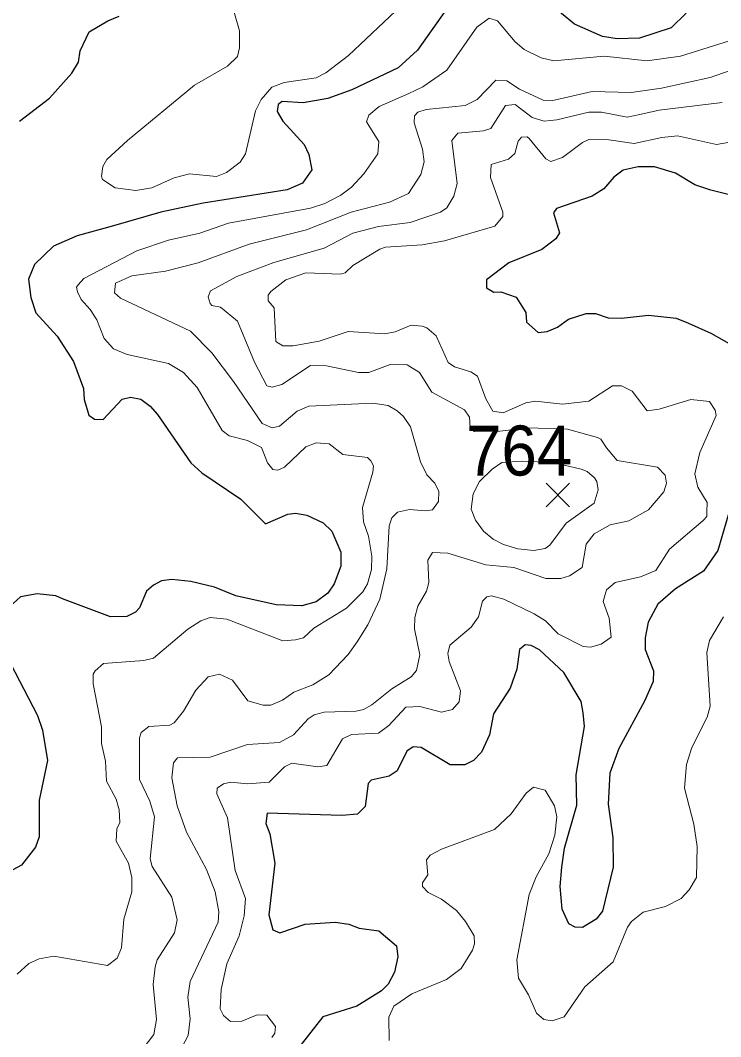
# Model space of a CAD drawing. Extents: x 294.2 to 320.3, y 7482.7 to 7510.7.
# Drawn here: x 313.645 to 314.766, y 7489.244 to 7490.87 of the extents above; entities that cross this region are included whole.
import ezdxf
from ezdxf.enums import TextEntityAlignment as Align

# ---------------------------------------------------------------- set-up
doc = ezdxf.new("R2010")
doc.units = 0
doc.header["$LTSCALE"] = 0.032
for name, color, linetype, lineweight in [('1', 7, 'Continuous', 25), ('2', 7, 'Continuous', 13), ('21', 7, 'Continuous', 25)]:
    doc.layers.add(name, color=color, linetype=linetype, lineweight=lineweight)
doc.layers.add('61', color=7, linetype='Continuous')

msp = doc.modelspace()

# ---------------------------------------------------------------- linework, layer by layer
at = {"layer": '1'}
for points in [[(314.7114, 7490.8818), (314.687, 7490.8582), (314.6365, 7490.8421), (314.6005, 7490.841), (314.5771, 7490.8448), (314.5322, 7490.8642), (314.4906, 7490.8986)], [(314.3275, 7490.8883), (314.2809, 7490.8227), (314.2498, 7490.7942), (314.1755, 7490.7593), (314.1372, 7490.7453), (314.0978, 7490.7383), (314.064, 7490.7404), (314.0579, 7490.7356), (314.0562, 7490.7243), (314.0651, 7490.7092), (314.0995, 7490.6716), (314.1067, 7490.6555), (314.1117, 7490.6313), (314.0967, 7490.6098), (314.0723, 7490.599), (313.9375, 7490.578), (313.8698, 7490.5635), (313.7939, 7490.5414), (313.7357, 7490.5258), (313.698, 7490.5092), (313.6678, 7490.4798), (313.6582, 7490.4562), (313.6615, 7490.4269), (313.6697, 7490.4025), (313.7041, 7490.3651), (313.7301, 7490.3242), (313.7462, 7490.2812), (313.747, 7490.2634), (313.7547, 7490.2385), (313.7636, 7490.2321), (313.7777, 7490.2315), (313.8077, 7490.264), (313.8211, 7490.2672), (313.8377, 7490.264), (313.853, 7490.2532), (313.8645, 7490.2398), (313.9181, 7490.1625), (313.9354, 7490.1465), (313.9979, 7490.1044), (314.0375, 7490.0648), (314.0735, 7490.0799), (314.0857, 7490.0815), (314.1035, 7490.0783), (314.1301, 7490.0661), (314.1435, 7490.0527), (314.1582, 7490.0195), (314.1582, 7489.9971)], [(313.6437, 7490.7091), (313.6914, 7490.7457), (313.7274, 7490.786), (313.7379, 7490.8037), (313.7407, 7490.8215), (313.7551, 7490.8521), (313.7851, 7490.8699), (313.8034, 7490.8769)], [(314.787, 7490.5898), (314.7509, 7490.5985), (314.7249, 7490.6071), (314.6943, 7490.626), (314.6607, 7490.6362), (314.6345, 7490.6362), (314.6101, 7490.6307), (314.5952, 7490.6197), (314.5795, 7490.6008), (314.5606, 7490.589), (314.5034, 7490.5694), (314.4987, 7490.5623), (314.5081, 7490.5303), (314.5023, 7490.5207), (314.48, 7490.5035), (314.427, 7490.4825), (314.3916, 7490.455), (314.3916, 7490.4424), (314.4034, 7490.4353), (314.4144, 7490.4361), (314.4388, 7490.4274), (314.4545, 7490.4031), (314.4553, 7490.3873), (314.4742, 7490.3708), (314.4887, 7490.3724), (314.5052, 7490.3794), (314.5225, 7490.392), (314.5508, 7490.4015), (314.5658, 7490.4015), (314.5862, 7490.3944), (314.6077, 7490.3936), (314.6511, 7490.3988), (314.6951, 7490.3936), (314.715, 7490.386), (314.7507, 7490.37), (314.7922, 7490.3464)], [(314.782, 7490.0911), (314.7618, 7490.0219)], [(314.7618, 7490.0219), (314.739, 7489.9889), (314.6942, 7489.9606), (314.6659, 7489.9362), (314.6504, 7489.9071), (314.6453, 7489.8822), (314.6453, 7489.8637)], [(314.1582, 7489.9971), (314.1473, 7489.9684), (314.1371, 7489.9537), (314.1186, 7489.9397), (314.0956, 7489.9333), (314.0546, 7489.9349), (313.9902, 7489.9493)], [(313.9902, 7489.9493), (313.9558, 7489.9633), (313.9181, 7489.9723), (313.8875, 7489.9754), (313.8709, 7489.9735), (313.8581, 7489.9665), (313.847, 7489.9568), (313.8359, 7489.9304), (313.8292, 7489.9234), (313.8153, 7489.9164), (313.7891, 7489.9161), (313.7126, 7489.9448), (313.7017, 7489.9493), (313.6721, 7489.9525), (313.6454, 7489.9476), (313.6216, 7489.9267)], [(314.6453, 7489.8637), (314.6588, 7489.8292), (314.6581, 7489.8126), (314.6447, 7489.7807), (314.6031, 7489.7051), (314.5889, 7489.6658), (314.586, 7489.616), (314.5936, 7489.5624), (314.5943, 7489.5151), (314.577, 7489.4449), (314.5668, 7489.4321), (314.5451, 7489.4187), (314.5336, 7489.4193), (314.5234, 7489.4244), (314.5125, 7489.4481), (314.5094, 7489.4845), (314.5119, 7489.5151), (314.5164, 7489.5458), (314.5362, 7489.6147), (314.5349, 7489.6632), (314.5486, 7489.7403), (314.5462, 7489.7623), (314.5431, 7489.7804), (314.5155, 7489.8268), (314.4762, 7489.8629), (314.4629, 7489.87), (314.4534, 7489.8708), (314.444, 7489.8637), (314.4401, 7489.8323), (314.4293, 7489.8016), (314.4026, 7489.7607), (314.3963, 7489.7269), (314.3833, 7489.6994), (314.3707, 7489.686), (314.3566, 7489.679), (314.333, 7489.679), (314.2866, 7489.7065), (314.274, 7489.708), (314.2638, 7489.701), (314.2483, 7489.6695), (314.2357, 7489.6608), (314.2066, 7489.6546), (314.2019, 7489.6491), (314.1972, 7489.6121), (314.185, 7489.6003), (314.1598, 7489.5979), (314.0403, 7489.6018), (314.038, 7489.5853), (314.0445, 7489.5688), (314.0523, 7489.5216), (314.0431, 7489.439), (314.0494, 7489.4147), (314.0604, 7489.4099), (314.1009, 7489.4241), (314.1488, 7489.4273), (314.1709, 7489.4241), (314.1874, 7489.4178), (314.2188, 7489.4131), (314.2471, 7489.3895), (314.2495, 7489.3715), (314.244, 7489.3471), (314.2338, 7489.3282), (314.223, 7489.3172), (314.1836, 7489.2928), (314.1294, 7489.2755), (314.0944, 7489.2315)], [(313.6216, 7489.8557), (313.6723, 7489.7577), (313.6806, 7489.7347), (313.6883, 7489.6862), (313.6748, 7489.6224), (313.6753, 7489.5637), (313.6692, 7489.547), (313.6468, 7489.5183), (313.6257, 7489.5074)]]:
    msp.add_lwpolyline(points, dxfattribs=at)
at = {"layer": '2'}
for points in [[(314.2552, 7490.8942), (314.1703, 7490.8144), (314.1339, 7490.7863), (314.1186, 7490.7786), (314.0675, 7490.771), (314.0477, 7490.7633), (314.0305, 7490.7435), (314.0215, 7490.7257), (314.0056, 7490.6567), (313.9967, 7490.6433), (313.9749, 7490.6267), (313.959, 7490.6203), (313.9156, 7490.6247), (313.8913, 7490.6184), (313.8556, 7490.6024), (313.83, 7490.5979), (313.7968, 7490.6024), (313.7764, 7490.6158), (313.7751, 7490.621), (313.777, 7490.6363), (313.7834, 7490.6478), (313.8166, 7490.6784), (313.9239, 7490.7665), (313.9769, 7490.7971), (313.9928, 7490.8125), (313.996, 7490.8265), (313.996, 7490.8534), (313.9788, 7490.9134)], [(314.8248, 7490.8514), (314.7022, 7490.8131), (314.6486, 7490.8055), (314.5796, 7490.8131), (314.4992, 7490.8055), (314.4787, 7490.8106), (314.4519, 7490.8239), (314.4372, 7490.8361), (314.4091, 7490.8699), (314.3957, 7490.8737), (314.3759, 7490.8597), (314.328, 7490.7907), (314.2897, 7490.7639), (314.2668, 7490.7531), (314.2195, 7490.7327), (314.2029, 7490.7186), (314.199, 7490.7078), (314.2189, 7490.6765), (314.2176, 7490.6567), (314.1952, 7490.6247), (314.1754, 7490.6037), (314.1582, 7490.5909), (314.1327, 7490.5775), (314.1097, 7490.5698), (313.9781, 7490.5456), (313.9322, 7490.5296), (313.8824, 7490.5187), (313.8313, 7490.5015), (313.7464, 7490.4575), (313.7374, 7490.4473), (313.7349, 7490.4434), (313.7362, 7490.4358), (313.7425, 7490.4237), (313.7566, 7490.4077), (313.7674, 7490.3911), (313.7789, 7490.3611), (313.7943, 7490.3445), (313.816, 7490.3355), (313.8824, 7490.3215), (313.906, 7490.3068), (313.9283, 7490.2826), (313.9679, 7490.2142), (313.9794, 7490.2053), (314.0088, 7490.1982), (314.0311, 7490.1868), (314.0407, 7490.1625), (314.049, 7490.1516), (314.0573, 7490.1504), (314.0681, 7490.1555), (314.102, 7490.188), (314.1186, 7490.1944), (314.1397, 7490.1925), (314.1614, 7490.1759), (314.201, 7490.1708)], [(313.8958, 7489.4308), (313.8875, 7489.4672), (313.8562, 7489.5163), (313.853, 7489.5285), (313.86, 7489.5956), (313.8524, 7489.6211), (313.8358, 7489.6556), (313.8358, 7489.722), (313.8383, 7489.7309), (313.8505, 7489.7405), (313.8843, 7489.7424), (313.8913, 7489.7462), (313.906, 7489.7647), (313.9258, 7489.7986), (313.9456, 7489.8196), (313.9641, 7489.8241), (313.9845, 7489.8145), (314.0094, 7489.7813), (314.0337, 7489.7743), (314.0458, 7489.7743), (314.0649, 7489.7826), (314.0828, 7489.7954), (314.1135, 7489.8069), (314.139, 7489.8229), (314.1697, 7489.8554), (314.1844, 7489.8758), (314.2016, 7489.9033), (314.2207, 7489.9442), (314.2316, 7489.9927), (314.2355, 7490.0616), (314.2399, 7490.0744), (314.2489, 7490.0833), (314.268, 7490.0878), (314.2936, 7490.0853), (314.305, 7490.0871), (314.3146, 7490.1006), (314.3152, 7490.1166), (314.3088, 7490.1299), (314.2961, 7490.1433), (314.2859, 7490.1638), (314.2699, 7490.22), (314.2584, 7490.2366), (314.2482, 7490.2455), (314.2342, 7490.2538), (314.2093, 7490.2576), (314.1071, 7490.2531), (314.088, 7490.2449), (314.0599, 7490.2212), (314.0484, 7490.2181), (314.0324, 7490.225), (313.9864, 7490.2927), (313.9513, 7490.3381), (313.9175, 7490.3732), (313.8051, 7490.4256), (313.7955, 7490.4345), (313.7974, 7490.4498), (313.8237, 7490.4613), (313.8773, 7490.4689), (313.9296, 7490.4824), (314.0114, 7490.5124), (314.1033, 7490.5353), (314.1748, 7490.5634), (314.2361, 7490.5794), (314.2667, 7490.5935), (314.2865, 7490.6235), (314.2916, 7490.6439), (314.2891, 7490.6644), (314.2756, 7490.7065), (314.2763, 7490.7174), (314.2814, 7490.7237), (314.2948, 7490.7276), (314.3574, 7490.734), (314.3765, 7490.7435), (314.4065, 7490.7748), (314.4238, 7490.7735), (314.4442, 7490.7601), (314.4819, 7490.7429), (314.4979, 7490.7422), (314.5605, 7490.7563), (314.623, 7490.755), (314.6715, 7490.762), (314.7494, 7490.7792), (314.7814, 7490.7901)], [(314.7686, 7490.7391), (314.6677, 7490.7269), (314.6371, 7490.7199), (314.6166, 7490.7154), (314.5758, 7490.7237), (314.5553, 7490.7237), (314.5043, 7490.711), (314.4838, 7490.709), (314.4647, 7490.7148), (314.4372, 7490.7358), (314.4219, 7490.7339), (314.3983, 7490.6975), (314.3868, 7490.6937), (314.3453, 7490.6899), (314.3357, 7490.6784), (314.3446, 7490.6095), (314.3389, 7490.589), (314.328, 7490.5705), (314.3178, 7490.5634), (314.2693, 7490.5468), (314.2182, 7490.5405), (314.1774, 7490.5296), (314.1314, 7490.506), (314.0509, 7490.483), (313.9915, 7490.4607), (313.9494, 7490.4377), (313.9456, 7490.4281), (313.9488, 7490.4173), (313.9513, 7490.414), (313.9654, 7490.4115), (313.9928, 7490.3892), (314.0197, 7490.3234), (314.0395, 7490.2857), (314.0484, 7490.2832), (314.0637, 7490.2876), (314.1097, 7490.3183), (314.1352, 7490.3177), (314.1863, 7490.3068), (314.2029, 7490.3068), (314.2374, 7490.3195), (314.2642, 7490.3189), (314.284, 7490.3068), (314.3037, 7490.2755), (314.3563, 7490.2469), (314.3643, 7490.2352), (314.3654, 7490.2191), (314.3718, 7490.2124), (314.4039, 7490.2119), (314.4585, 7490.2183), (314.5211, 7490.2161), (314.5694, 7490.2027), (314.5745, 7490.2002), (314.5834, 7490.1861), (314.6007, 7490.1663), (314.6651, 7490.1555), (314.6773, 7490.1427), (314.6798, 7490.1299), (314.6753, 7490.1159), (314.6511, 7490.0872), (314.6192, 7490.0693), (314.5892, 7490.0629), (314.5636, 7490.0489), (314.5509, 7490.0323), (314.5445, 7489.9946), (314.5241, 7489.9812), (314.5107, 7489.9773), (314.4864, 7489.9773), (314.4353, 7489.9946), (314.3906, 7489.999), (314.3293, 7490.0176), (314.305, 7490.0189), (314.2974, 7490.0067), (314.2993, 7489.971), (314.2955, 7489.9569), (314.2814, 7489.9327)], [(314.8369, 7490.7384), (314.8186, 7490.7347), (314.8094, 7490.7013), (314.7933, 7490.6774), (314.76, 7490.6718), (314.6971, 7490.6854), (314.6721, 7490.6829)], [(314.6721, 7490.6829), (314.6281, 7490.6733), (314.5873, 7490.679), (314.5553, 7490.6796), (314.5451, 7490.6752), (314.5132, 7490.651), (314.4947, 7490.6446), (314.4863, 7490.649), (314.4595, 7490.6816), (314.4563, 7490.6842), (314.4474, 7490.6835), (314.4423, 7490.6771), (314.4366, 7490.6573), (314.4321, 7490.6529), (314.4264, 7490.6484), (314.3989, 7490.6395), (314.3976, 7490.619), (314.4174, 7490.5635), (314.4174, 7490.5564), (314.4047, 7490.5411), (314.3242, 7490.5175), (314.2885, 7490.5111), (314.2297, 7490.5073), (314.2208, 7490.5041), (314.1773, 7490.4782), (314.1653, 7490.4665), (314.1578, 7490.4643), (314.102, 7490.4664), (314.0701, 7490.4549), (314.0458, 7490.4364), (314.042, 7490.4306), (314.042, 7490.4217), (314.0516, 7490.4103), (314.0541, 7490.3566), (314.065, 7490.3496), (314.0816, 7490.3496), (314.1237, 7490.3572), (314.1697, 7490.3726), (314.2284, 7490.3687), (314.245, 7490.3719), (314.2706, 7490.3828), (314.2885, 7490.3808), (314.2961, 7490.3783), (314.3108, 7490.3656), (314.33, 7490.3228), (314.3402, 7490.3157), (314.3664, 7490.3081), (314.3772, 7490.3011), (314.3906, 7490.2647), (314.4014, 7490.2449), (314.4181, 7490.2423), (314.4545, 7490.2582), (314.4698, 7490.2608), (314.5132, 7490.2564), (314.5553, 7490.2608), (314.593, 7490.2857), (314.6077, 7490.2857), (314.6249, 7490.2768), (314.6485, 7490.2455), (314.6677, 7490.248), (314.7188, 7490.2634), (314.7488, 7490.2602), (314.7577, 7490.2468), (314.759, 7490.2379), (314.7328, 7490.1791), (314.7251, 7490.1446), (314.7296, 7490.1236), (314.745, 7490.0986), (314.7443, 7490.084), (314.7443, 7490.0763), (314.7386, 7490.0699), (314.6843, 7490.024), (314.6626, 7489.9901), (314.6383, 7489.9799), (314.5975, 7489.9709), (314.5834, 7489.9588), (314.5783, 7489.9403), (314.5879, 7489.9135), (314.5911, 7489.8835), (314.5751, 7489.872), (314.5579, 7489.8675), (314.5464, 7489.8682), (314.5062, 7489.8886), (314.4857, 7489.9096), (314.4678, 7489.9205), (314.4193, 7489.9441), (314.3996, 7489.9492), (314.3919, 7489.948), (314.3849, 7489.9409), (314.3785, 7489.9161), (314.367, 7489.8994), (314.3325, 7489.8707), (314.3293, 7489.8573), (314.3318, 7489.8445), (314.3497, 7489.7973)], [(314.201, 7490.1708), (314.2061, 7490.1657), (314.2105, 7490.1574), (314.2092, 7490.1472), (314.1926, 7490.091), (314.1946, 7490.068), (314.2023, 7490.045)], [(314.2023, 7490.045), (314.208, 7490.0131), (314.2074, 7489.9914), (314.201, 7489.9684), (314.1933, 7489.9556), (314.1672, 7489.9295), (314.1147, 7489.8975), (314.0982, 7489.8822), (314.0854, 7489.879), (314.065, 7489.8777), (313.9756, 7489.9122), (313.9488, 7489.9147), (313.9341, 7489.9096), (313.913, 7489.8963), (313.8581, 7489.8496), (313.8428, 7489.8458), (313.7783, 7489.8414), (313.7649, 7489.8292), (313.7617, 7489.8241), (313.7617, 7489.8088), (313.7751, 7489.7399), (313.7751, 7489.713), (313.7815, 7489.6849), (313.7827, 7489.653), (313.7981, 7489.6242), (313.8032, 7489.607), (313.8044, 7489.5866), (313.7993, 7489.5764), (313.7981, 7489.5566), (313.8179, 7489.5215), (313.8236, 7489.4985), (313.8236, 7489.4755), (313.8108, 7489.4321), (313.807, 7489.3861), (313.8, 7489.3695), (313.7847, 7489.358), (313.6985, 7489.3727), (313.6751, 7489.3686), (313.6583, 7489.3612), (313.6397, 7489.344)], [(314.2814, 7489.9327), (314.2769, 7489.9148), (314.2763, 7489.8969), (314.2846, 7489.8548), (314.2795, 7489.8298), (314.2706, 7489.8197), (314.2399, 7489.8005)], [(314.2355, 7489.238), (314.2348, 7489.275), (314.2431, 7489.2929), (314.2719, 7489.3127), (314.3274, 7489.3357), (314.351, 7489.3529), (314.3689, 7489.3823), (314.3721, 7489.3925), (314.3714, 7489.4053), (314.358, 7489.4283), (314.3433, 7489.4461), (314.3191, 7489.464), (314.298, 7489.4749), (314.2891, 7489.4845), (314.2891, 7489.4902), (314.2974, 7489.503), (314.2955, 7489.5272), (314.3012, 7489.5342), (314.3191, 7489.5438), (314.404, 7489.5757), (314.4308, 7489.6006), (314.4551, 7489.6339), (314.4666, 7489.6434), (314.4851, 7489.6383), (314.5004, 7489.6134), (314.5042, 7489.5956), (314.5011, 7489.5662), (314.4915, 7489.5368), (314.471, 7489.4998), (314.4595, 7489.4717), (314.4398, 7489.367), (314.4429, 7489.3376), (314.4589, 7489.3108), (314.4717, 7489.2814), (314.4832, 7489.2712), (314.4966, 7489.2693), (314.5157, 7489.2756), (314.5489, 7489.3236), (314.5943, 7489.3638), (314.6173, 7489.4193), (314.6236, 7489.4283), (314.6422, 7489.443), (314.6779, 7489.4525), (314.7034, 7489.4653), (314.7162, 7489.4787), (314.7277, 7489.4985), (314.729, 7489.5483), (314.7232, 7489.5841), (314.7085, 7489.6415), (314.7118, 7489.6798), (314.72, 7489.7067), (314.745, 7489.7552), (314.7494, 7489.7731), (314.7443, 7489.8586), (314.7488, 7489.8778), (314.7711, 7489.9161)], [(314.2399, 7489.8005), (314.208, 7489.775), (314.1946, 7489.7673), (314.1825, 7489.7647), (314.1314, 7489.7635), (314.1154, 7489.759), (314.1058, 7489.7526), (314.0822, 7489.7271), (314.0599, 7489.7149), (314.0088, 7489.7117), (313.9488, 7489.6913), (313.8964, 7489.69), (313.89, 7489.6824), (313.8875, 7489.6581), (313.8958, 7489.6134), (313.9111, 7489.5713), (313.943, 7489.5113), (313.9571, 7489.4755), (313.9628, 7489.4436), (313.9615, 7489.427), (313.9168, 7489.3325), (313.913, 7489.307), (313.9168, 7489.2725), (313.9137, 7489.2457), (313.8996, 7489.2195)], [(314.3497, 7489.7973), (314.3478, 7489.78), (314.3369, 7489.7673), (314.3191, 7489.7635), (314.2846, 7489.7724), (314.2622, 7489.7711), (314.2348, 7489.7417)], [(314.2348, 7489.7417), (314.2182, 7489.7296), (314.1751, 7489.7274), (314.1608, 7489.7207), (314.1355, 7489.6779), (314.1212, 7489.676), (314.0796, 7489.6817), (314.0681, 7489.676), (314.0433, 7489.6511), (314.0088, 7489.6485), (313.982, 7489.6511), (313.9705, 7489.6485), (313.9602, 7489.6415), (313.9596, 7489.6326), (313.9768, 7489.5943), (313.989, 7489.51), (314.0056, 7489.4653), (314.0031, 7489.4372), (313.9954, 7489.4053), (313.9756, 7489.3606), (313.9666, 7489.3197), (313.9647, 7489.2884), (313.9705, 7489.2776), (313.9813, 7489.268), (313.9996, 7489.2687), (314.0241, 7489.279), (314.0394, 7489.2782), (314.0535, 7489.2603), (314.0522, 7489.2495), (314.0477, 7489.2425)], [(313.8588, 7489.2476), (313.8632, 7489.2712), (313.8575, 7489.3274), (313.8607, 7489.3555), (313.8638, 7489.3669), (313.892, 7489.4104), (313.8958, 7489.4308)], [(313.8262, 7489.2048), (313.8588, 7489.2476)]]:
    msp.add_lwpolyline(points, dxfattribs=at)
msp.add_lwpolyline([(314.3701, 7490.1127), (314.367, 7490.0884), (314.374, 7490.0706), (314.3868, 7490.0527), (314.4021, 7490.0399), (314.4187, 7490.0316), (314.4417, 7490.0246), (314.4672, 7490.022), (314.4851, 7490.0252), (314.4928, 7490.0304), (314.5189, 7490.0655), (314.5636, 7490.098), (314.57, 7490.1191), (314.5681, 7490.1325), (314.5642, 7490.1383), (314.5528, 7490.1485), (314.5432, 7490.1523), (314.4977, 7490.1629), (314.4477, 7490.1649), (314.4162, 7490.1629), (314.4004, 7490.1524), (314.3804, 7490.1325)], close=True, dxfattribs=at)
at = {"layer": '21'}
for p, q in [((314.4868, 7490.1295), (314.5243, 7490.092)), ((314.5243, 7490.1295), (314.4868, 7490.092))]:
    msp.add_line(p, q, dxfattribs=at)

# ---------------------------------------------------------------- texts
at = {"layer": '61', "width": 0.95}
msp.add_text('764', height=0.08, dxfattribs=at).set_placement((314.4436, 7490.142), align=Align.CENTER)

doc.saveas('drawing.dxf')
